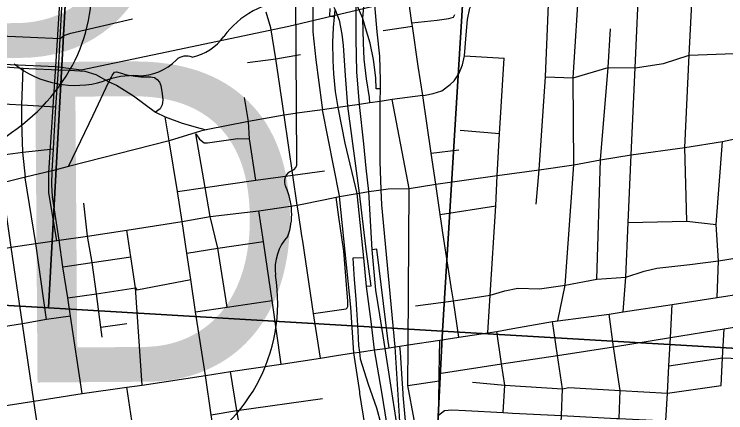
# Model space of a CAD drawing. Extents: x 114604 to 551442, y 316898 to 567001.
# Drawn here: x 208463 to 213104, y 387293 to 389891 of the extents above; entities that cross this region are included whole.
import ezdxf

# ---------------------------------------------------------------- set-up
doc = ezdxf.new("R2010")
doc.units = 0
for name, color, linetype in [('_CIVIL_CONSTRUCTION', 7, 'Continuous'), ('GE_P_Alignment_1000_Bearings', 7, 'Continuous'), ('GE_P_Alignment_1000_Stations', 7, 'Continuous'), ('GE_P_Alignment_100_Cardinal_Points', 7, 'Continuous'), ('GE_P_Alignment_500_Bearings', 7, 'Continuous'), ('GE_P_Alignment_500_Cardinal_Points', 7, 'Continuous'), ('GE_P_Alignment_500_Curve_Data', 7, 'Continuous'), ('GE_P_Alignment_500_Stations', 7, 'Continuous'), ('SN_P_Signs', 7, 'Continuous')]:
    doc.layers.add(name, color=color, linetype=linetype)

msp = doc.modelspace()

# ---------------------------------------------------------------- linework, layer by layer
at = {"layer": '_CIVIL_CONSTRUCTION'}
for p, q in [((213047.8, 388044.8), (213275.6, 388078.5)), ((212753.3, 387998.5), (213047.8, 388044.8)), ((212435.4, 387950), (212753.3, 387998.5)), ((212007.6, 387892.7), (212342.6, 387935.1)), ((212342.6, 387935.1), (212435.4, 387950)), ((211974.1, 387887.1), (212007.6, 387892.7)), ((211362.9, 387785.3), (211551.8, 387813.4)), ((211551.8, 387813.4), (211611.1, 387822.6)), ((211611.1, 387822.6), (211714.3, 387841.1)), ((211238.1, 387765.4), (211362.9, 387785.3)), ((210713.8, 387688.9), (210755.4, 387694.5)), ((210881.2, 387712.4), (210907.7, 387716.4)), ((210204.4, 387610.3), (210459.5, 387648.5)), ((209874.2, 387560.8), (210204.4, 387610.3)), ((209296.8, 387473.5), (209710, 387536.1)), ((209710, 387536.1), (209874.2, 387560.8)), ((208907.1, 387417.4), (209198, 387459.3)), ((209198, 387459.3), (209296.8, 387473.5)), ((208591.5, 387369.3), (208907.1, 387417.4)), ((208134, 387298.8), (208591.5, 387369.3))]:
    msp.add_line(p, q, dxfattribs=at)
for points in [[(208710.3, 388869.8), (208718.6, 389013.2), (208734, 389287.9), (208751.1, 389529.3), (208762.7, 389733), (208774.2, 389935.9), (208776.9, 389988.7), (208787.2, 390182), (208791, 390254), (208792.7, 390285.5), (208794.3, 390311.1), (208796.6, 390345.9), (208799, 390390.1), (208802.7, 390443.8)], [(208710.3, 388869.8), (208536.7, 388829.2), (208380.3, 388789), (208029, 388736.5), (207686.4, 388691.7), (207310.2, 388627.8), (207121.2, 388601.3), (206920.5, 388626.7)], [(208756.8, 388417.2), (208712.7, 388701.4), (208708.1, 388780.6), (208710.3, 388869.8)], [(206992.5, 388140.2), (207190.3, 388169.5), (207234.5, 388176.7), (207379.3, 388197.7), (207512.1, 388223.5), (207747.9, 388255), (207817.4, 388264.9), (208092.7, 388307.3), (208443.2, 388371.5), (208604.2, 388397.2), (208756.8, 388417.2)], [(211714.3, 387841.1), (211936.2, 387880.7), (211974.1, 387887.1)], [(210907.7, 387716.4), (210947.2, 387722.2), (210978.9, 387726.9)], [(210978.9, 387726.9), (211031.2, 387734.7), (211238.1, 387765.4)], [(210459.5, 387648.5), (210577.3, 387667.4), (210677, 387683.3), (210713.8, 387688.9)], [(210755.4, 387694.5), (210813.6, 387702.4), (210881.2, 387712.4)]]:
    msp.add_lwpolyline(points, dxfattribs=at)
at = {"layer": 'GE_P_Alignment_1000_Bearings'}
msp.add_line((208734, 389550.6), (208970.9, 393310.3), dxfattribs=at)
for points in [[(208734, 389550.6), (208899.9, 389528.5), (210253.6, 389812), (213183, 390508.2), (216943.3, 391356.5), (217068, 392763.4), (218448, 392663.7), (219065.3, 392967.1)], [(206911.9, 388658.7), (207110.3, 388620.8), (207670.8, 388688.6), (207589.6, 389354.1), (207594.6, 389596.6), (208289.6, 389569.1), (208734, 389550.6)], [(208740.5, 388415.4), (208689.8, 388725.5), (208688.9, 388859.4), (208734, 389550.6)]]:
    msp.add_lwpolyline(points, dxfattribs=at)
at = {"layer": 'GE_P_Alignment_1000_Stations'}
for p, q in [((213047.8, 388044.8), (213275.6, 388078.5)), ((212753.3, 387998.5), (213047.8, 388044.8)), ((212435.4, 387950), (212753.3, 387998.5)), ((212007.6, 387892.7), (212342.6, 387935.1)), ((212342.6, 387935.1), (212435.4, 387950)), ((211974.1, 387887.1), (212007.6, 387892.7)), ((211362.9, 387785.3), (211551.8, 387813.4)), ((211551.8, 387813.4), (211611.1, 387822.6)), ((211611.1, 387822.6), (211714.3, 387841.1)), ((211238.1, 387765.4), (211362.9, 387785.3)), ((210713.8, 387688.9), (210755.4, 387694.5)), ((210881.2, 387712.4), (210907.7, 387716.4)), ((210204.4, 387610.3), (210459.5, 387648.5)), ((209874.2, 387560.8), (210204.4, 387610.3)), ((209296.8, 387473.5), (209710, 387536.1)), ((209710, 387536.1), (209874.2, 387560.8)), ((208907.1, 387417.4), (209198, 387459.3)), ((209198, 387459.3), (209296.8, 387473.5)), ((208591.5, 387369.3), (208907.1, 387417.4)), ((208134, 387298.8), (208591.5, 387369.3))]:
    msp.add_line(p, q, dxfattribs=at)
for points in [[(211714.3, 387841.1), (211936.2, 387880.7), (211974.1, 387887.1)], [(210907.7, 387716.4), (210947.2, 387722.2), (210978.9, 387726.9)], [(210978.9, 387726.9), (211031.2, 387734.7), (211238.1, 387765.4)], [(210459.5, 387648.5), (210577.3, 387667.4), (210677, 387683.3), (210713.8, 387688.9)], [(210755.4, 387694.5), (210813.6, 387702.4), (210881.2, 387712.4)]]:
    msp.add_lwpolyline(points, dxfattribs=at)
at = {"layer": 'GE_P_Alignment_100_Cardinal_Points'}
for p, q in [((210868.7, 389784.2), (211060.1, 389812.3)), ((211400.6, 389619.6), (211658.7, 389604.7)), ((210584.3, 388707.9), (210473.7, 389268.3)), ((211628.4, 389111), (211371.7, 389131.9)), ((211182.7, 388985.1), (211362.3, 389007.8)), ((211038.1, 388755.6), (211212.5, 388782.4)), ((210491, 388683.4), (210561.9, 388697.8)), ((211239.9, 388584.2), (211603.1, 388642.4)), ((210339.5, 388445.6), (210316.5, 388596.1)), ((208673.9, 387900.8), (208604.2, 388397.2)), ((209028.6, 387850.1), (209196.5, 387875.2)), ((210459.5, 387648.5), (210429.8, 387842.8)), ((211029.4, 387470.6), (211234.3, 387500.9))]:
    msp.add_line(p, q, dxfattribs=at)
for points in [[(212850.8, 388542.4), (212836.7, 389021.6), (212865.1, 389623.4), (212897.3, 390260.6), (212906.9, 390440.4)], [(212435.4, 387950), (212451.2, 388176.7), (212466.3, 388532.6), (212486.6, 388973.8), (212513.7, 389540.3), (212540.4, 390174.5), (212549.3, 390359.3)], [(212007.6, 387892.7), (212057.2, 388124.3), (212113.7, 388909.3), (212109, 389475.7), (212150.6, 390126.2), (212160.3, 390276.5)], [(211867, 388653.6), (211886.3, 388876.1), (211928.7, 389481.8), (211958, 390218.8)], [(211128.6, 389360.3), (211143.7, 389363.6), (211195.7, 389375.1), (211251.3, 389392.1), (211306.7, 389431.6), (211332.1, 389455.9), (211363.4, 389502.9), (211386.6, 389560.9), (211400.6, 389619.6), (211411, 389757.2), (211418.9, 389856.6), (211434.4, 389929.3), (211460.4, 389985), (211483.8, 390031.6)], [(211212.5, 388782.4), (211182.7, 388985.1), (211128.6, 389360.3), (211097.5, 389553.2), (211060.1, 389812.3), (211056.2, 389833.8), (211042.5, 389928.3), (211046.5, 389965.7)], [(210316.5, 388596.1), (210308.8, 388646.3), (210279.8, 388841.1), (210224, 389233.6), (210169.7, 389599.8), (210136.4, 389802.3), (210106.1, 389903.3)], [(207978.4, 389767.4), (208320.5, 389751.4), (208570.2, 389740.6), (208762.7, 389733), (208787.4, 389752.3), (208832.7, 389767), (209234.2, 389861)], [(211056.2, 389833.8), (211222.1, 389852), (211296.5, 389861.9), (211328.6, 389871.1), (211337.5, 389889.4)], [(212263.2, 388164), (212285.7, 388940.7), (212337.5, 389542.6), (212351, 389794.6)], [(211928.7, 389481.8), (212109, 389475.7), (212337.5, 389542.6), (212513.7, 389540.3), (212698, 389569.7), (212865.1, 389623.4), (213158.5, 389635.7), (213513.8, 389719.2)], [(209985, 389576.4), (210169.7, 389599.8), (210330.6, 389627.8)], [(211551.8, 387813.4), (211566.3, 388059), (211603.1, 388642.4), (211613.8, 388839.5), (211628.4, 389111), (211658.7, 389604.7)], [(208310.7, 389555.2), (208521.3, 389539.1), (208558.1, 389536.3), (208751.1, 389529.3), (208823.2, 389526.8), (208924.1, 389518.8), (208995.4, 389496.8), (209080.4, 389450.2), (209130.2, 389428.9), (209240.3, 389359.7), (209384.6, 389251.9), (209448.3, 389221.5), (209557.8, 389181.7), (209674.6, 389148.6), (209715, 389137.1)], [(208536.7, 388829.2), (208519.3, 388991.8), (208512.3, 389189.5), (208511.7, 389301.1), (208521.3, 389539.1)], [(208816.1, 388898), (208977.1, 389233.6), (209080.4, 389450.2), (209098.1, 389483.1), (209102.7, 389491.8), (209110.7, 389504.9), (209116.8, 389512.5), (209130.8, 389515.2), (209169.5, 389503.5), (209180.5, 389500.7), (209209, 389493.4), (209223, 389491.4), (209250.8, 389487.3), (209289.5, 389483.7), (209332.9, 389483), (209353.6, 389483.1), (209365.3, 389480.4), (209377, 389477.6), (209395.1, 389465.4), (209409.8, 389448.3), (209419, 389426.4), (209428.1, 389371.8), (209431.9, 389332), (209430.1, 389315.6), (209428.3, 389299.3), (209413.8, 389273.8), (209384.6, 389251.9)], [(210039, 388810), (209997.4, 389078.1), (209989.9, 389191), (209965.7, 389348.9)], [(211128.6, 389360.3), (210927.9, 389335.1), (210850, 389322.2), (210782.8, 389312.8)], [(207642.7, 389333.7), (207767.3, 389334.6), (207940.1, 389326.9), (208035.6, 389322.6), (208268.6, 389312.1), (208511.7, 389301.1), (208734, 389287.9)], [(208591.5, 387369.3), (208517.4, 387873.3), (208443.2, 388371.5), (208409.6, 388601.2), (208380.3, 388789), (208354.1, 388969.9), (208306.7, 389283.8), (208268.6, 389312.1)], [(210782.8, 389312.8), (210715.5, 389303.4), (210635.7, 389290.5), (210575.5, 389282.7), (210473.7, 389268.3), (210323.9, 389247.5)], [(211212.5, 388782.4), (211613.8, 388839.5), (211886.3, 388876.1), (212113.7, 388909.3), (212285.7, 388940.7), (212486.6, 388973.8), (212836.7, 389021.6), (213082.8, 389060.4), (213173.8, 389081.6), (213485.2, 389116.9), (213815.4, 389155.1), (214101.4, 389201), (214462.2, 389261.2), (214877.8, 389325.6), (214904.9, 389329.8)], [(210323.9, 389247.5), (210224, 389233.6), (209989.9, 389191), (209715, 389137.1), (209678, 389127.6), (209472.8, 389064.4), (208816.1, 388898), (208710.3, 388869.8)], [(209963, 385808.6), (209927.6, 386054), (209891.6, 386293.1), (209826.4, 386758.1), (209783.5, 387048.6), (209747.9, 387280.3), (209710, 387536.1), (209645.5, 387950.1), (209615.5, 388161.4), (209589.3, 388332.3), (209557.4, 388538.9), (209527.7, 388736.1), (209472.8, 389064.4), (209448.3, 389221.5)], [(209647.1, 389110.9), (209670.9, 389076.9), (209702.9, 389052.8), (209724.5, 389051.7), (209920.4, 389079.7), (209997.4, 389078.1)], [(209852.6, 387981.6), (209791.7, 388364.8), (209741, 388571.6), (209707.9, 388762.2), (209647.1, 389110.9)], [(213047.8, 388044.8), (213055.2, 388284.2), (213040.2, 388520.1), (213082.8, 389060.4)], [(206899.6, 388754.2), (207278.5, 388816), (207638.5, 388875.2), (207991.2, 388922.2), (208354.1, 388969.9), (208519.3, 388991.8), (208718.6, 389013.2)], [(209527.7, 388736.1), (209707.9, 388762.2), (210039, 388810), (210279.8, 388841.1), (210487, 388871)], [(208604.2, 388397.2), (208535, 388825.2), (208536.7, 388829.2)], [(210561.9, 388697.8), (210585.3, 388702.7), (210700.1, 388721.7), (210712.3, 388723.4), (210774.9, 388734.3), (210857, 388746.4), (210901.4, 388751.6), (211038.1, 388755.6)], [(211256.8, 388481.4), (211249.8, 388527.1), (211239.9, 388584.2), (211212.5, 388782.4)], [(210415, 387939.9), (210627.1, 387971.2), (210635.1, 387977.4), (210639.1, 387986.5), (210638.8, 388011.9), (210638, 388022.3), (210635.9, 388047.2), (210612.7, 388347.1), (210580.9, 388567.9), (210561.9, 388697.8)], [(208756.8, 388417.2), (208941.7, 388443.3), (209197.3, 388483.7), (209557.4, 388538.9), (209741, 388571.6), (210057.8, 388610.2), (210308.8, 388646.3), (210491, 388683.4)], [(209037, 387785.5), (209028.6, 387850.1), (208999, 388068.1), (208971.8, 388272.4), (208941.7, 388443.3), (208917.8, 388660.1)], [(210204.4, 387610.3), (210146.3, 388025.3), (210115.7, 388231.1), (210089.1, 388409.4), (210057.8, 388610.2)], [(212466.3, 388532.6), (212850.8, 388542.4), (213040.2, 388520.1)], [(209296.8, 387473.5), (209254.1, 388107.3), (209224.2, 388309), (209197.3, 388483.7)], [(211319.1, 388074.9), (211317.6, 388085.2), (211256.8, 388481.4)], [(208907.1, 387417.4), (208829.8, 387922.8), (208812.2, 388041), (208781, 388243.2), (208756.8, 388417.2)], [(210429.8, 387842.8), (210415, 387939.9), (210344.9, 388410.4), (210339.5, 388445.6)], [(209589.3, 388332.3), (209791.7, 388364.8), (210089.1, 388409.4)], [(211080.6, 387989.4), (211326.9, 388022.9), (211566.3, 388059), (211661.7, 388087.5), (211747.3, 388105.9), (211889.4, 388099.9), (212057.2, 388124.3), (212263.2, 388164), (212451.2, 388176.7), (212570.4, 388215), (212654.7, 388234.5), (212870.3, 388260.2), (213055.2, 388284.2), (213445.4, 388346.8), (213769.2, 388390.9)], [(208781, 388243.2), (208971.8, 388272.4), (209224.2, 388309)], [(208812.2, 388041), (208999, 388068.1), (209254.1, 388107.3), (209262.7, 388095.1), (209615.5, 388161.4)], [(211362.9, 387785.3), (211326.9, 388022.9), (211319.1, 388074.9)], [(209645.5, 387950.1), (209852.6, 387981.6), (210146.3, 388025.3)], [(212664.6, 386377.9), (212675.5, 386572.8), (212684.1, 386727.5), (212693.5, 386898.4), (212703.6, 387066.5), (212713.6, 387239.7), (212723, 387421), (212732.4, 387599.7), (212744.1, 387782.6), (212753.3, 387998.5)], [(208829.8, 387922.8), (208673.9, 387900.8), (208517.4, 387873.3)], [(212408.3, 387255.2), (212415.3, 387437.1), (212372, 387723.4), (212342.6, 387935.1)], [(208517.4, 387873.3), (208199.1, 387823.1), (207894.1, 387774), (207580.5, 387732.5), (207309.2, 387691.1), (207064.6, 387653.8), (206819.2, 387617.3), (206576.4, 387583.4), (206084.7, 387506.9), (205829, 387475.6), (205579.3, 387435.4), (205332.6, 387394.8), (205090.5, 387357), (204849.9, 387324.4)], [(211235.4, 387548.5), (211640.8, 387611.4), (212007.2, 387666.4), (212372, 387723.4), (212744.1, 387782.6), (213093.5, 387840), (213265.1, 387867.8)], [(211985.6, 386394), (211995, 386587.5), (212003.6, 386762.8), (212013.3, 386936.1), (212022.9, 387109.8), (212032.1, 387274.8), (212039.2, 387448.5), (212007.2, 387666.4), (211974.1, 387887.1)], [(211651.5, 387295.3), (211663.1, 387473.4), (211640.8, 387611.4), (211611.1, 387822.6)], [(213073.6, 387471.1), (213082.5, 387651.4), (213093.5, 387840)], [(212732.4, 387599.7), (213082.5, 387651.4), (213254.5, 387644.9)], [(210000.4, 386785), (209975.6, 386930.2), (209953.2, 387082.9), (209914.4, 387307.9), (209874.2, 387560.8)], [(211452.2, 387492.6), (211663.1, 387473.4), (212039.2, 387448.5), (212079.7, 387457.4), (212415.3, 387437.1), (212723, 387421), (213073.6, 387471.1)], [(209285.9, 386839.2), (209267.7, 386972.3), (209236.7, 387198.5), (209198, 387459.3)], [(210751.1, 387204.2), (210718, 387418.2), (210716.1, 387430)], [(208840.6, 385640.7), (208813.1, 385891.6), (208776, 386127.7), (208740.5, 386370.4), (208704.8, 386614.4), (208664.8, 386883.3), (208632.9, 387096.5), (208591.5, 387369.3)], [(209747.9, 387280.3), (209914.4, 387307.9), (210474.2, 387386.1)], [(211229.4, 387276.4), (211269.7, 387308.6), (211316.4, 387311.5), (211407, 387307.2), (211651.5, 387295.3), (211713.6, 387290.5), (212032.1, 387274.8), (212390.4, 387255.6), (212408.3, 387255.2), (212713.6, 387239.7), (213006.4, 387225.1), (213105, 387220.2), (213232.8, 387212.9), (213420.3, 387203.5), (213742.5, 387186.2), (214031, 387173.5), (214365.3, 387155.9), (214761.5, 387136.1), (215197.9, 387114.3), (215541.1, 387096.8), (215753.6, 387088), (215899.7, 387083.1)]]:
    msp.add_lwpolyline(points, dxfattribs=at)
at = {"layer": 'GE_P_Alignment_500_Bearings'}
for points in [[(211175.7, 386412.8), (211151.4, 386576.8), (211118.1, 386958.1), (211070.4, 387248.8), (211029.4, 387470.6), (211031.2, 387734.7), (211038.1, 388755.6), (210927.9, 389335.1)], [(210716.1, 387430), (210677, 387683.3), (210657.8, 387980.6), (210585.3, 388702.7), (210584.3, 388707.9)], [(211175.7, 386412.8), (211189.4, 386620.6), (211201.6, 386805.6), (211210.4, 386979.7), (211222, 387169.6), (211229.4, 387276.4), (211234.3, 387500.9), (211235.4, 387548.5), (211238.1, 387765.4)]]:
    msp.add_lwpolyline(points, dxfattribs=at)
at = {"layer": 'GE_P_Alignment_500_Cardinal_Points'}
for points in [[(210851.1, 389403.9), (210851.8, 389458.1), (210846.6, 389616.6), (210829.4, 389775), (210814.1, 389951.4), (210809.3, 390065.7), (210816.5, 390182.1), (210833.7, 390294.6), (210870.2, 390440.7), (210910.1, 390593.8), (210992.3, 390852.8), (211022, 390963.7), (211055.5, 391119.8), (211071.2, 391297.5), (211054, 391299.1)], [(210433.3, 390322.1), (210432, 390312.2), (210429.2, 390290.6), (210418.5, 390207.3), (210412.3, 390127.7), (210411.7, 390071.9), (210409.9, 389967.4), (210411.3, 389775.4), (210429.8, 389593.9), (210469.5, 389299), (210473.7, 389268.3)], [(210782.8, 389312.8), (210780.2, 389348.9), (210760.5, 389470.4), (210745.9, 389597.1), (210741.7, 389705), (210737, 389862.6), (210747.4, 389997.7)], [(210851.1, 389403.9), (210824.6, 389403.7), (210822.4, 389477.1), (210805.6, 389595.9), (210784, 389701.2), (210754.4, 389801.7), (210737, 389862.6), (210692.9, 389961.9)], [(210521.6, 389928.9), (210518.6, 389879.8), (210551.5, 389873.1)], [(210547.5, 389936.1), (210556.3, 389919.9), (210582.6, 389852.5), (210600.3, 389760), (210608.5, 389687.5), (210620.7, 389491.5), (210635.7, 389290.5), (210712.3, 388723.4), (210755.1, 388376.4), (210788.9, 388118.8), (210761.6, 388115.8)], [(210963.2, 387187.9), (210984.5, 387190), (210978.5, 387235.6), (210947.2, 387722.2), (210861.6, 388647.7), (210857, 388746.4), (210848.6, 388929.7), (210848.6, 389058.9), (210850, 389322.2), (210851.1, 389403.9)], [(210907.7, 387716.4), (210899.3, 387774.3), (210828.3, 388360.2), (210797.8, 388355.8)], [(210742.9, 388303.3), (210671.1, 388301.6), (210680.2, 388161.6), (210690.3, 388033.4)], [(210690.3, 388033.4), (210695.5, 387965.9), (210704.7, 387825.9), (210708.8, 387730.9), (210713.8, 387688.9)], [(210998.9, 387418.1), (210990, 387546.2), (210982.2, 387688.3), (210978.9, 387726.9)], [(210713.8, 387688.9), (210718.7, 387645.3), (210772, 387478.9), (210825.2, 387325.3), (210855.1, 387220.1), (210868, 387180.6), (210897.7, 387184.7)], [(211013.1, 386833.7), (211037.6, 386833.7), (211025.1, 387050.1), (211018.1, 387160.4), (211014.3, 387240.4), (210999.6, 387407.4), (210998.9, 387418.1)]]:
    msp.add_lwpolyline(points, dxfattribs=at)
msp.add_ellipse((207443, 390033.5), major_axis=(-1522.8, -11), ratio=0.8, start_param=1.559657, end_param=3.580859, dxfattribs=at)
at = {"layer": 'GE_P_Alignment_500_Curve_Data'}
for p, q in [((210306.9, 388923.7), (210294.9, 390581.9)), ((210306.4, 388924.1), (210306.9, 388923.7))]:
    msp.add_line(p, q, dxfattribs=at)
for centre, radius, start, end in [((210314.3, 389381), 606.8, 94.8168, 142.9905), ((209541.3, 389958.2), 357.9, 283.2869, 323.6908), ((209276.8, 389827.5), 338.4, 269.1907, 315.963), ((209585.1, 389522.7), 95.3, 66.1654, 133.0621), ((208861.7, 390061.9), 635.1, 231.1141, 286.7055), ((209236.6, 388968.6), 521.8, 86.1088, 111.6237), ((210257.3, 388916.9), 49.8, 290.0175, 8.1478), ((210297, 388801.8), 72, 108.3577, 210.7507), ((209840.7, 388588.9), 432, 340.4467, 24.0633), ((210478.5, 388230.9), 314.3, 137.2202, 187.3433), ((209073.7, 388009.8), 1107.9, 292.7226, 9.3995)]:
    msp.add_arc(centre, radius, start, end, dxfattribs=at)
at = {"layer": 'GE_P_Alignment_500_Stations'}
msp.add_line((210758.9, 388887.1), (210742.4, 389045.2), dxfattribs=at)
for points in [[(210742.4, 389045.2), (210715.5, 389303.4), (210698, 389514.5), (210692.6, 389728.7), (210692.9, 389961.9), (210697.3, 390138.3), (210705.9, 390252.1), (210714.6, 390364.1), (210733, 390537.6), (210759.2, 390745.5), (210780.7, 390923.9), (210805.9, 391115.6), (210810.8, 391221.9)], [(210892.9, 387225.7), (210860.2, 387426.4), (210813.6, 387702.4), (210789.9, 387887.9), (210761.6, 388115.8), (210742.9, 388303.3), (210700.1, 388721.7), (210621.7, 389049.4), (210575.5, 389282.7), (210559, 389386), (210546.6, 389501.7), (210543.7, 389589.7), (210540.5, 389705.5), (210544.4, 389805.2), (210551.5, 389873.1), (210556.3, 389919.9)], [(210847, 387931.2), (210822, 388091.3), (210797.8, 388355.8), (210774.9, 388734.3), (210758.9, 388887.1)], [(210965.4, 385477.1), (210978.6, 385873.2), (211001, 386246), (211011, 386418.4), (211018.4, 386636.5), (211013.1, 386833.7), (210994.9, 386994.7), (210963.2, 387187.9), (210956.1, 387232.9), (210881.2, 387712.4), (210847, 387931.2)]]:
    msp.add_lwpolyline(points, dxfattribs=at)
at = {"layer": 'SN_P_Signs'}
for points in [[(206362.8, 393381.6), (208976.1, 393226.8), (208686.9, 387977.5), (206007.5, 388132.6)], [(208976.1, 393226.8), (211576.9, 393072.2), (211255.6, 387824.9), (208686.9, 387977.5)], [(211576.9, 393072.2), (214325.6, 392906.7), (213993.4, 387663.3), (211255.6, 387824.9)], [(205980.7, 388133.3), (206007.5, 388132.6), (208686.9, 387977.5), (211255.6, 387824.9), (210992.1, 382647.6), (205607.9, 382984.4)], [(213993.4, 387663.3), (213706, 382475), (210992.1, 382647.6), (211255.6, 387824.9)]]:
    msp.add_lwpolyline(points, close=True, dxfattribs=at)

# ---------------------------------------------------------------- texts
at = {"layer": 'GE_P_Alignment_500_Cardinal_Points'}
msp.add_text('23D', height=2088.4, rotation=0.4136, dxfattribs=at).set_placement((204449, 389576.9))
at = {"layer": 'GE_P_Alignment_500_Curve_Data'}
msp.add_text('3D', height=2088.4, rotation=0.4137, dxfattribs=at).set_placement((206832.8, 387477.2))

doc.saveas('drawing.dxf')
